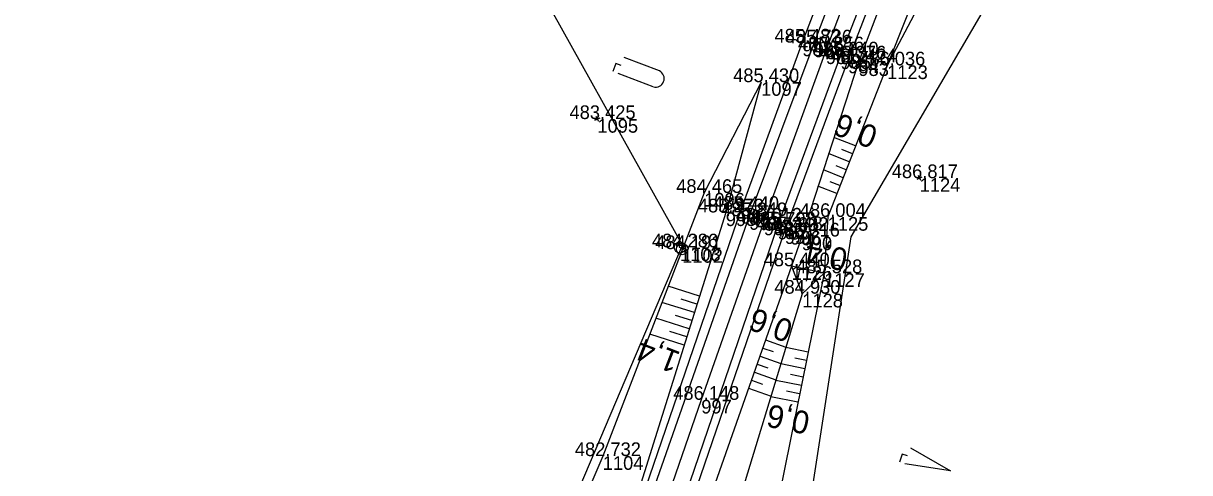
# Model space of a CAD drawing. Extents: x -1234191 to 23050, y -1290331 to -741191.
# Drawn here: x -864820.6 to -864718.2, y -1101863.8 to -1101824.3 of the extents above; entities that cross this region are included whole.
import ezdxf

# ---------------------------------------------------------------- set-up
doc = ezdxf.new("R2010")
doc.units = 0
for name, color, linetype in [('Vrstva 1', 7, 'Continuous'), ('Vrstva 4', 7, 'Continuous'), ('Vrstva 48', 7, 'Continuous'), ('Vrstva 49', 7, 'Continuous'), ('Vrstva 53', 7, 'Continuous'), ('Vrstva 55', 7, 'Continuous'), ('Vrstva 58', 7, 'Continuous'), ('Vrstva 60', 7, 'Continuous'), ('Vrstva 61', 7, 'Continuous'), ('Vrstva 7', 7, 'Continuous')]:
    doc.layers.add(name, color=color, linetype=linetype)

msp = doc.modelspace()

# ---------------------------------------------------------------- linework, layer by layer
at = {"layer": 'Vrstva 1'}
msp.add_lwpolyline([(-864744.84, -1101812.73), (-864750.15, -1101826.67), (-864755.6, -1101841.71), (-864761.09, -1101857.36), (-864766.15, -1101872.03), (-864769.07, -1101880.58), (-864772.93, -1101891.97), (-864779.86, -1101912.44), (-864787.45, -1101934.99), (-864794.81, -1101957.88), (-864797.4, -1101966.51), (-864803.01, -1101987.02), (-864806.35, -1102001.21), (-864807.21, -1102005.31), (-864809.65, -1102018.51), (-864811.45, -1102030.68), (-864812.48, -1102039.42), (-864813.71, -1102053.98), (-864814.39, -1102069.16), (-864814.45, -1102086.31), (-864813.71, -1102104.05), (-864812.66, -1102116.59), (-864811.22, -1102128.81)], dxfattribs=at)
at = {"layer": 'Vrstva 4'}
for points in [[(-864740.9, -1101796.53), (-864752.22, -1101825.98), (-864757.61, -1101840.68), (-864768.07, -1101871.14), (-864775.2, -1101891.55), (-864782.46, -1101911.43), (-864790.05, -1101934.23), (-864797.47, -1101956.88), (-864805.51, -1101986.57), (-864808.89, -1102000.61), (-864814, -1102030.05), (-864816.49, -1102053.48), (-864817.15, -1102069.21), (-864817.04, -1102086.23), (-864816.27, -1102104.18), (-864814.14, -1102128.6), (-864811.87, -1102142.23), (-864809.62, -1102155.7), (-864803.49, -1102176.36), (-864808.41, -1102155.54)], [(-864740.17, -1101797), (-864751.21, -1101826.06), (-864756.88, -1101841.23), (-864767.55, -1101871.63), (-864774.52, -1101891.74), (-864781.32, -1101911.83), (-864789.03, -1101934.49), (-864796.28, -1101957.4), (-864804.57, -1101986.68), (-864807.91, -1102000.88), (-864812.87, -1102030.46), (-864815.21, -1102053.83), (-864815.84, -1102069.06), (-864815.9, -1102086.04), (-864815.2, -1102104.06), (-864812.96, -1102128.33), (-864810.86, -1102142.21), (-864808.41, -1102155.54)], [(-864737.53, -1101798.09), (-864748.87, -1101827.11), (-864754.39, -1101842.07), (-864764.76, -1101872.38), (-864771.71, -1101892.81), (-864778.54, -1101912.98), (-864786.31, -1101935.88), (-864793.58, -1101958.5), (-864801.77, -1101987.64), (-864805.12, -1102001.56), (-864805.97, -1102005.36), (-864810.07, -1102030.57), (-864812.35, -1102054.01), (-864813.02, -1102069.33), (-864813.13, -1102085.96), (-864812.29, -1102104.05), (-864809.99, -1102127.91)], [(-864736.98, -1101798.5), (-864748.2, -1101827.47), (-864753.76, -1101842.47), (-864764.18, -1101872.83), (-864771.17, -1101892.95), (-864777.81, -1101912.81), (-864785.67, -1101936.07), (-864792.93, -1101958.55), (-864801, -1101987.61), (-864804.29, -1102001.81), (-864805.21, -1102005.57), (-864809.11, -1102030.84), (-864811.64, -1102054.14), (-864812.15, -1102069.36), (-864812.32, -1102086.15), (-864811.66, -1102103.93), (-864809.2, -1102127.73)]]:
    msp.add_lwpolyline(points, dxfattribs=at)
at = {"layer": 'Vrstva 48'}
for p, q in [((-864747.54, -1101835.06), (-864749.44, -1101834.32)), ((-864748.09, -1101836.46), (-864749.91, -1101835.74)), ((-864747.81, -1101835.76), (-864748.74, -1101835.39)), ((-864748.63, -1101837.85), (-864750.37, -1101837.17)), ((-864748.36, -1101837.16), (-864749.25, -1101836.81)), ((-864748.91, -1101838.55), (-864749.76, -1101838.22)), ((-864749.18, -1101839.25), (-864750.84, -1101838.6)), ((-864752.42, -1101845.79), (-864752.66, -1101846.92)), ((-864751.68, -1101845.94), (-864751.89, -1101846.94)), ((-864750.95, -1101846.1), (-864751.15, -1101847.03)), ((-864761.24, -1101848.26), (-864764, -1101847.39)), ((-864761.47, -1101848.97), (-864762.87, -1101848.53)), ((-864761.69, -1101849.69), (-864764.54, -1101848.8)), ((-864762.14, -1101851.12), (-864765.08, -1101850.2)), ((-864761.92, -1101850.4), (-864763.36, -1101849.95)), ((-864762.59, -1101852.55), (-864765.62, -1101851.6)), ((-864762.36, -1101851.83), (-864763.86, -1101851.37)), ((-864755.44, -1101852.1), (-864753.65, -1101852.73)), ((-864751.71, -1101853.17), (-864753.66, -1101852.77)), ((-864755.93, -1101853.52), (-864754.09, -1101854.17)), ((-864755.68, -1101852.81), (-864754.78, -1101853.13)), ((-864751.85, -1101853.9), (-864752.87, -1101853.7)), ((-864756.18, -1101854.22), (-864755.24, -1101854.55)), ((-864752, -1101854.64), (-864754.1, -1101854.21)), ((-864756.68, -1101855.64), (-864755.71, -1101855.98)), ((-864756.43, -1101854.93), (-864754.53, -1101855.6)), ((-864752.3, -1101856.11), (-864754.54, -1101855.65)), ((-864752.15, -1101855.37), (-864753.24, -1101855.15)), ((-864756.93, -1101856.34), (-864754.96, -1101857.04)), ((-864752.45, -1101856.84), (-864753.61, -1101856.61)), ((-864752.6, -1101857.58), (-864754.98, -1101857.09))]:
    msp.add_line(p, q, dxfattribs=at)
at = {"layer": 'Vrstva 49'}
for p, q in [((-864770.43, -1101832.8), (-864769.98, -1101832.59)), ((-864770.1, -1101832.93), (-864770.31, -1101832.47)), ((-864742.13, -1101837.99), (-864741.68, -1101837.78)), ((-864741.8, -1101838.11), (-864742.01, -1101837.66)), ((-864750.3, -1101846.24), (-864753.16, -1101845.63))]:
    msp.add_line(p, q, dxfattribs=at)
for points in [[(-864721.41, -1101767.22), (-864736.31, -1101799.01), (-864747.29, -1101827.72), (-864752.27, -1101843.02), (-864753.16, -1101845.63)], [(-864725.73, -1101782.46), (-864733.02, -1101798.53), (-864744.77, -1101827.99)], [(-864720.85, -1101786.95), (-864726.54, -1101795.87), (-864731.29, -1101802.57), (-864744.77, -1101827.99)], [(-864744.77, -1101827.99), (-864749.99, -1101841.3), (-864750.3, -1101846.24), (-864755.25, -1101870.68), (-864753.12, -1101877.27)], [(-864755.83, -1101829.46), (-864758.94, -1101840.9), (-864767.62, -1101868.62), (-864775.6, -1101891.29), (-864782.46, -1101911.43), (-864790.05, -1101934.23), (-864797.89, -1101956.17), (-864806.81, -1101987.11), (-864809.74, -1102000.19), (-864815, -1102029.87), (-864817.35, -1102053.9), (-864818.19, -1102069.85), (-864818.27, -1102085.05), (-864817.19, -1102104.07), (-864815.01, -1102128.28), (-864812.93, -1102142.3), (-864811.41, -1102152.42)], [(-864755.83, -1101829.46), (-864760.83, -1101839.19), (-864769.74, -1101862.3), (-864773.99, -1101872.21)], [(-864753.16, -1101845.63), (-864762.85, -1101873.16), (-864769.12, -1101893.02), (-864776.91, -1101913.16), (-864784.72, -1101935.99), (-864792.2, -1101958.47), (-864800.32, -1101987.82), (-864803.71, -1102001.86), (-864804.47, -1102005.57), (-864808.51, -1102031), (-864810.8, -1102054.24), (-864811.48, -1102069.51), (-864811.64, -1102086.01), (-864810.8, -1102104.67), (-864808.41, -1102124.99)], [(-864753.16, -1101845.63), (-864752.22, -1101848.04), (-864750.3, -1101846.24)], [(-864752.22, -1101848.04), (-864759.44, -1101871.68), (-864754.3, -1101880.96)]]:
    msp.add_lwpolyline(points, dxfattribs=at)
at = {"layer": 'Vrstva 53'}
for p, q in [((-864762.98, -1101844.01), (-864762.95, -1101843.92)), ((-864762.78, -1101844.17), (-864762.75, -1101844.07))]:
    msp.add_line(p, q, dxfattribs=at)
for points in [[(-864682.87, -1101731.69), (-864747.95, -1101843.06), (-864760.1, -1101922), (-864794.55, -1102006.17), (-864798.5, -1102045.69), (-864798.72, -1102048.88), (-864793.32, -1102066.32), (-864797.4, -1102091.32), (-864797.84, -1102093.95), (-864799.36, -1102103.28), (-864796.42, -1102157.61), (-864777.4, -1102218), (-864753.72, -1102268.82), (-864727.63, -1102309.51), (-864691.84, -1102360.44), (-864685.34, -1102369.7), (-864652.19, -1102431.45)], [(-864820.7, -1102141.23), (-864823.37, -1102116.01), (-864825.6, -1102111.1), (-864827, -1102107), (-864832.2, -1102093.14), (-864834.19, -1102066.91), (-864829.27, -1102053.25), (-864824.41, -1102042.17), (-864827.48, -1102036.9), (-864830.58, -1102031.14), (-864824.99, -1101991.16), (-864808.05, -1101967.33), (-864807.24, -1101963.85), (-864793.48, -1101908.01), (-864775.87, -1101873.89), (-864774.04, -1101870.38), (-864762.75, -1101843.79), (-864777.75, -1101816.82)]]:
    msp.add_lwpolyline(points, dxfattribs=at)
for centre in [(-864762.96, -1101843.97), (-864762.77, -1101844.12)]:
    msp.add_circle(centre, 0.499, dxfattribs=at)
at = {"layer": 'Vrstva 55'}
msp.add_lwpolyline([(-864682.87, -1101731.69), (-864747.95, -1101843.06), (-864760.1, -1101922), (-864794.55, -1102006.17), (-864798.72, -1102048.88), (-864793.32, -1102066.32), (-864799.36, -1102103.28), (-864796.42, -1102157.61), (-864777.4, -1102218), (-864753.72, -1102268.82), (-864727.63, -1102309.51), (-864685.34, -1102369.7), (-864652.19, -1102431.45)], dxfattribs=at)
at = {"layer": 'Vrstva 58'}
for p, q in [((-864768.59, -1101827.82), (-864768.85, -1101828.53)), ((-864768.12, -1101828), (-864768.59, -1101827.82)), ((-864764.77, -1101828.48), (-864767.85, -1101827.3)), ((-864765.3, -1101829.88), (-864768.39, -1101828.7))]:
    msp.add_line(p, q, dxfattribs=at)
for points in [[(-864742.72, -1101861.58), (-864739.19, -1101863.59), (-864743.21, -1101862.99)], [(-864742.97, -1101862.29), (-864743.44, -1101862.12), (-864743.68, -1101862.83)]]:
    msp.add_lwpolyline(points, dxfattribs=at)
msp.add_arc((-864765.1, -1101829.15), 0.753, 254.668, 63.6392, dxfattribs=at)
at = {"layer": 'Vrstva 60'}
for p, q in [((-864752.22, -1101825.98), (-864752.22, -1101825.98)), ((-864751.21, -1101826.06), (-864751.21, -1101826.06)), ((-864750.15, -1101826.67), (-864750.15, -1101826.67)), ((-864748.87, -1101827.11), (-864748.87, -1101827.11)), ((-864748.2, -1101827.47), (-864748.2, -1101827.47)), ((-864747.29, -1101827.72), (-864747.29, -1101827.72)), ((-864744.77, -1101827.99), (-864744.77, -1101827.99)), ((-864755.83, -1101829.46), (-864755.83, -1101829.46)), ((-864770.21, -1101832.7), (-864770.21, -1101832.7)), ((-864741.91, -1101837.89), (-864741.91, -1101837.89)), ((-864760.83, -1101839.19), (-864760.83, -1101839.19)), ((-864758.94, -1101840.9), (-864758.94, -1101840.9)), ((-864757.61, -1101840.68), (-864757.61, -1101840.68)), ((-864756.88, -1101841.23), (-864756.88, -1101841.23)), ((-864749.99, -1101841.3), (-864749.99, -1101841.3)), ((-864755.6, -1101841.71), (-864755.6, -1101841.71)), ((-864754.39, -1101842.07), (-864754.39, -1101842.07)), ((-864753.76, -1101842.47), (-864753.76, -1101842.47)), ((-864753.27, -1101842.52), (-864753.27, -1101842.52)), ((-864752.27, -1101843.02), (-864752.27, -1101843.02)), ((-864762.96, -1101843.97), (-864762.96, -1101843.97)), ((-864762.77, -1101844.12), (-864762.77, -1101844.12)), ((-864753.16, -1101845.63), (-864753.16, -1101845.63)), ((-864750.3, -1101846.24), (-864750.3, -1101846.24)), ((-864752.22, -1101848.04), (-864752.22, -1101848.04)), ((-864761.09, -1101857.36), (-864761.09, -1101857.36)), ((-864769.74, -1101862.3), (-864769.74, -1101862.3))]:
    msp.add_line(p, q, dxfattribs=at)
at = {"layer": 'Vrstva 7'}
for p, q in [((-864753.74, -1101842.35), (-864752.8, -1101842.69)), ((-864753.44, -1101842.99), (-864753.1, -1101842.05))]:
    msp.add_line(p, q, dxfattribs=at)

# ---------------------------------------------------------------- texts
at = {"layer": 'Vrstva 48'}
for s, rotation, p in [('0,6', 158.6026, (-864745.44, -1101833.49)), ('0,4', 167.9955, (-864748.11, -1101844.14)), ('0,6', 160.5967, (-864752.9, -1101850.49)), ('1,4', 158.9271, (-864762.81, -1101853.22)), ('0,6', 168.5409, (-864751.44, -1101858.47))]:
    msp.add_text(s, height=2, rotation=rotation, dxfattribs=at).set_placement(p)
at = {"layer": 'Vrstva 60'}
for s, p in [('987', (-864752.22, -1101827.18)), ('986', (-864751.21, -1101827.27)), ('981', (-864750.15, -1101827.87)), ('985', (-864748.87, -1101828.31)), ('984', (-864748.2, -1101828.67)), ('983', (-864747.29, -1101828.92)), ('1123', (-864744.77, -1101829.19)), ('1097', (-864755.83, -1101830.66)), ('1095', (-864770.21, -1101833.9)), ('1124', (-864741.91, -1101839.09)), ('1096', (-864760.83, -1101840.39)), ('995', (-864758.94, -1101842.1)), ('994', (-864757.61, -1101841.88)), ('993', (-864756.88, -1101842.43)), ('1125', (-864749.99, -1101842.51)), ('988', (-864755.6, -1101842.91)), ('992', (-864754.39, -1101843.27)), ('991', (-864753.76, -1101843.67)), ('996', (-864753.27, -1101843.72)), ('990', (-864752.27, -1101844.22)), ('1103', (-864762.96, -1101845.17)), ('1102', (-864762.77, -1101845.32)), ('1126', (-864753.16, -1101846.83)), ('1127', (-864750.3, -1101847.44)), ('1128', (-864752.22, -1101849.24)), ('997', (-864761.09, -1101858.56)), ('1104', (-864769.74, -1101863.51))]:
    msp.add_text(s, height=1.2, dxfattribs=at).set_placement(p)
at = {"layer": 'Vrstva 61'}
for s, p in [('485.482', (-864754.66, -1101825.98)), ('485.736', (-864753.66, -1101826.06)), ('485.856', (-864752.6, -1101826.67)), ('485.640', (-864751.32, -1101827.11)), ('485.376', (-864750.65, -1101827.47)), ('485.424', (-864749.74, -1101827.72)), ('486.036', (-864747.22, -1101827.99)), ('485.430', (-864758.29, -1101829.46)), ('483.425', (-864772.66, -1101832.7)), ('486.817', (-864744.36, -1101837.89)), ('484.465', (-864763.29, -1101839.19)), ('485.273', (-864761.39, -1101840.9)), ('485.440', (-864760.06, -1101840.68)), ('485.849', (-864759.34, -1101841.23)), ('486.004', (-864752.44, -1101841.3)), ('486.012', (-864758.05, -1101841.71)), ('485.793', (-864756.84, -1101842.07)), ('485.448', (-864756.22, -1101842.47)), ('485.832', (-864755.72, -1101842.52)), ('485.316', (-864754.72, -1101843.02)), ('484.286', (-864765.42, -1101843.97)), ('484.191', (-864765.13, -1101844.12)), ('485.440', (-864755.61, -1101845.63)), ('485.528', (-864752.75, -1101846.24)), ('484.930', (-864754.67, -1101848.04)), ('486.148', (-864763.55, -1101857.36)), ('482.732', (-864772.19, -1101862.3))]:
    msp.add_text(s, height=1.2, dxfattribs=at).set_placement(p)

doc.saveas('drawing.dxf')
